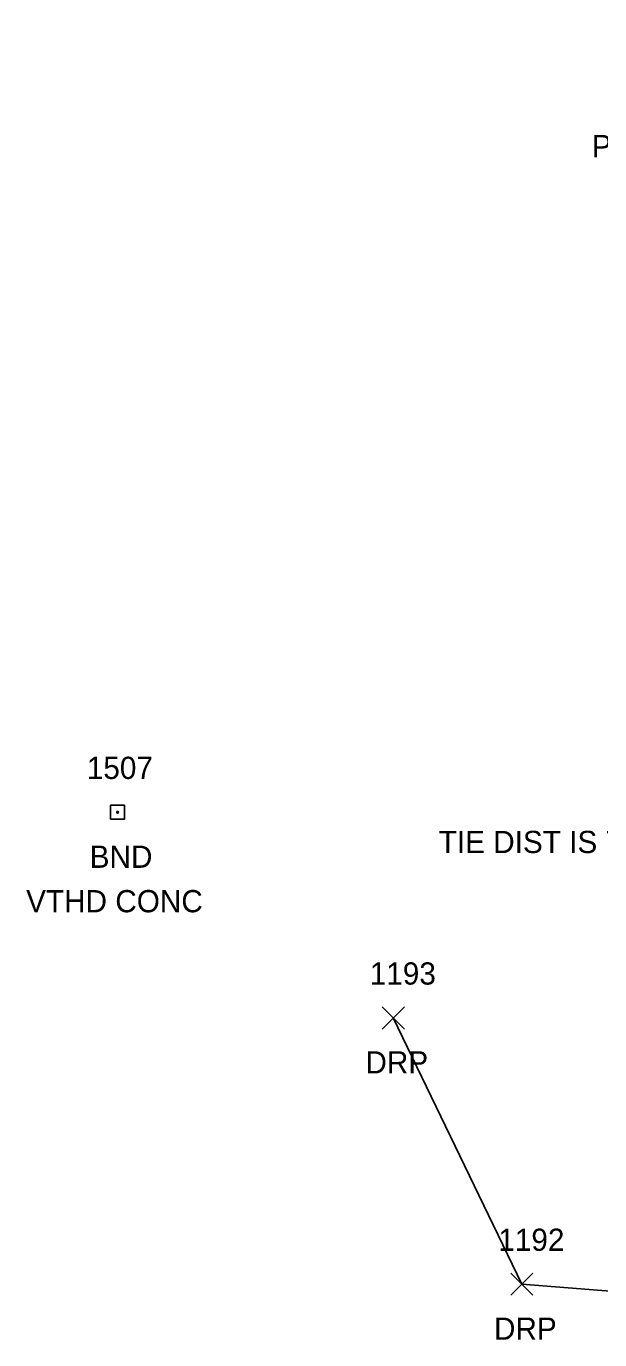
# Model space of a CAD drawing. Extents: x 1678863 to 1683592, y 407783 to 418211.
# Drawn here: x 1681215.3 to 1681266.9, y 417624.7 to 417742.9 of the extents above; entities that cross this region are included whole.
import ezdxf

# ---------------------------------------------------------------- set-up
doc = ezdxf.new("R2010")
doc.units = 0
for name, color, linetype in [('C_C', 7, 'Continuous'), ('Level 18', 7, 'Continuous'), ('M_A', 7, 'Continuous'), ('M_C', 7, 'Continuous'), ('M_I', 7, 'Continuous'), ('R_A', 7, 'Continuous'), ('R_I', 7, 'Continuous'), ('R_TIC', 7, 'Continuous'), ('RDP', 7, 'Continuous'), ('U_C', 7, 'Continuous')]:
    doc.layers.add(name, color=color, linetype=linetype)

msp = doc.modelspace()

# ---------------------------------------------------------------- linework, layer by layer
at = {"layer": 'Level 18'}
msp.add_lwpolyline([(1681222.93, 417672.8), (1681224.18, 417672.8), (1681224.18, 417671.55), (1681222.93, 417671.55)], close=True, dxfattribs=at)
msp.add_circle((1681223.56, 417672.17), 0.0833, dxfattribs=at)
at = {"layer": 'R_TIC'}
for points in [[(1681247.37, 417652.66), (1681249.37, 417654.66)], [(1681249.37, 417652.66), (1681247.37, 417654.66)], [(1681258.94, 417628.69), (1681260.94, 417630.69)], [(1681260.94, 417628.69), (1681258.94, 417630.69)]]:
    msp.add_lwpolyline(points, dxfattribs=at)
at = {"layer": 'RDP'}
msp.add_lwpolyline([(1681359.74, 417785.93), (1681355.63, 417794.96), (1681350.9, 417803), (1681343.29, 417808.31), (1681333.03, 417809.49), (1681322.21, 417804.61), (1681315.45, 417796.28), (1681313.05, 417786.97), (1681313.28, 417776.83), (1681316.56, 417766.17), (1681323.17, 417754.96), (1681329.16, 417741.74), (1681331.39, 417728.88), (1681331.37, 417716.86), (1681327.76, 417697.15), (1681322.97, 417677.81), (1681317.87, 417667.15), (1681312.23, 417659.68), (1681305.75, 417654.4), (1681296.63, 417648.12), (1681301.8, 417631.26), (1681292.89, 417627.09), (1681259.94, 417629.69), (1681248.37, 417653.66)], dxfattribs=at)

# ---------------------------------------------------------------- texts
at = {"layer": 'C_C'}
msp.add_text('TIE DIST IS 73.32 CORNER OF', height=2, dxfattribs=at).set_placement((1681252.46, 417668.5))
at = {"layer": 'M_A'}
msp.add_text('BND', height=2, dxfattribs=at).set_placement((1681221.05, 417667.17))
at = {"layer": 'M_C'}
msp.add_text('VTHD CONC', height=2, dxfattribs=at).set_placement((1681215.33, 417663.17))
at = {"layer": 'M_I'}
msp.add_text('1507', height=2, dxfattribs=at).set_placement((1681220.79, 417675.17))
at = {"layer": 'R_A'}
for p in [(1681245.86, 417648.66), (1681257.43, 417624.69)]:
    msp.add_text('DRP', height=2, dxfattribs=at).set_placement(p)
at = {"layer": 'R_I'}
for s, p in [('1193', (1681246.25, 417656.66)), ('1192', (1681257.82, 417632.69))]:
    msp.add_text(s, height=2, dxfattribs=at).set_placement(p)
at = {"layer": 'U_C'}
msp.add_text('PUMPING STATION', height=2, dxfattribs=at).set_placement((1681266.24, 417731.14))

doc.saveas('drawing.dxf')
